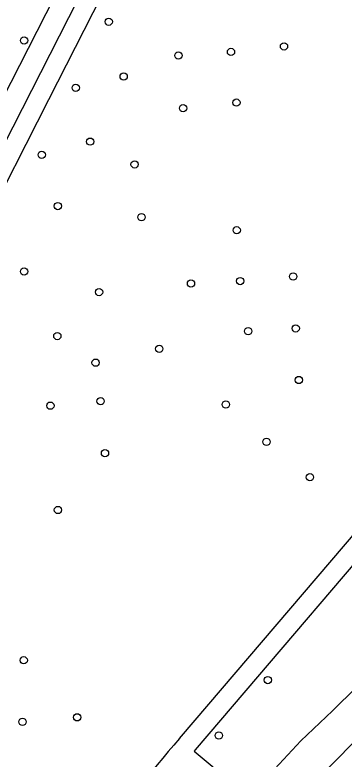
# Model space of a CAD drawing. Extents: x 161477 to 163040, y 383680 to 384868.
# Drawn here: x 161633 to 161677.2, y 384378 to 384478.1 of the extents above; entities that cross this region are included whole.
import ezdxf

# ---------------------------------------------------------------- set-up
doc = ezdxf.new("R2010")
doc.units = 0
for name, color, linetype in [('IMGEO_Boom', 7, 'Continuous'), ('IMGEO_Fietspad_gesloten', 7, 'Continuous'), ('IMGEO_Groenvoorziening', 7, 'Continuous'), ('IMGEO_Voetpad_open', 7, 'Continuous'), ('IMGEO_Waterloop', 7, 'Continuous')]:
    doc.layers.add(name, color=color, linetype=linetype)

msp = doc.modelspace()

# ---------------------------------------------------------------- linework, layer by layer
at = {"layer": 'IMGEO_Boom'}
for centre in [(161645.61, 384477.15), (161634.24, 384474.63), (161662.03, 384473.09), (161669.15, 384473.83), (161654.97, 384472.6), (161647.62, 384469.79), (161641.18, 384468.27), (161662.76, 384466.28), (161655.59, 384465.52), (161643.11, 384461.03), (161636.61, 384459.26), (161649.09, 384457.97), (161638.78, 384452.37), (161650.01, 384450.88), (161662.8, 384449.12), (161634.24, 384443.57), (161663.26, 384442.29), (161670.38, 384442.9), (161656.66, 384441.97), (161644.31, 384440.81), (161664.34, 384435.56), (161670.72, 384435.93), (161638.71, 384434.9), (161652.4, 384433.18), (161643.85, 384431.32), (161671.15, 384428.99), (161644.52, 384426.14), (161637.78, 384425.54), (161661.34, 384425.69), (161666.8, 384420.69), (161645.11, 384419.16), (161672.63, 384415.93), (161638.79, 384411.52), (161634.2, 384391.32), (161666.97, 384388.66), (161634.04, 384383.04), (161641.37, 384383.65), (161660.4, 384381.2)]:
    msp.add_circle(centre, 0.489, dxfattribs=at)
at = {"layer": 'IMGEO_Fietspad_gesloten'}
for points in [[(161669.99, 384542.69), (161590.2, 384386.09), (161581.16, 384367.81)], [(161583.89, 384366.56), (161592.88, 384384.7), (161672.6, 384541.38)]]:
    msp.add_lwpolyline(points, dxfattribs=at)
at = {"layer": 'IMGEO_Groenvoorziening'}
msp.add_lwpolyline([(161759.69, 384484.15), (161758.44, 384482.08), (161757.37, 384480.64), (161755.18, 384477.75), (161746.65, 384468.55), (161723.71, 384441.54), (161709.39, 384424.62), (161698.91, 384411.13), (161685.72, 384395.97), (161681.62, 384390.95), (161678.88, 384387.69), (161675.66, 384384.51), (161671.4, 384380.51), (161667.9, 384376.74), (161667.25, 384375.07), (161667.37, 384373.59), (161667.95, 384372.48), (161668.36, 384371.33), (161668.74, 384370.3)], dxfattribs=at)
at = {"layer": 'IMGEO_Voetpad_open'}
for points in [[(161587.08, 384366.96), (161593.69, 384380.34), (161600.95, 384394.61), (161619.35, 384430.85), (161637.59, 384466.69), (161660.18, 384511.16), (161676.74, 384543.79)], [(161752.17, 384490.62), (161657.24, 384379.29), (161657.07, 384379.09), (161667.37, 384370.48)], [(161655.12, 384380.79), (161705.2, 384439.5), (161703.36, 384440.98), (161707.91, 384446.38), (161709.86, 384444.86), (161729.98, 384468.34), (161744.71, 384485.73)]]:
    msp.add_lwpolyline(points, dxfattribs=at)
msp.add_arc((161768.01, 384281.3), 150.47, 138.612, 152.6854, dxfattribs=at)
at = {"layer": 'IMGEO_Waterloop'}
msp.add_lwpolyline([(161762.13, 384482.04), (161762.3, 384480.94), (161761.97, 384479.21), (161761.21, 384477.24), (161760.37, 384475.64), (161758.69, 384473.5), (161756.71, 384471.13), (161754.31, 384468.63), (161751.57, 384465.02), (161749.31, 384462.49), (161746.5, 384459.7), (161741.3, 384453.1), (161733.96, 384444.16), (161722.16, 384431.49), (161708.54, 384415.37), (161698.73, 384403.87), (161691.37, 384395.4), (161682.45, 384384.36), (161674.11, 384375.79), (161670.31, 384371.84), (161668.74, 384370.3)], dxfattribs=at)

doc.saveas('drawing.dxf')
